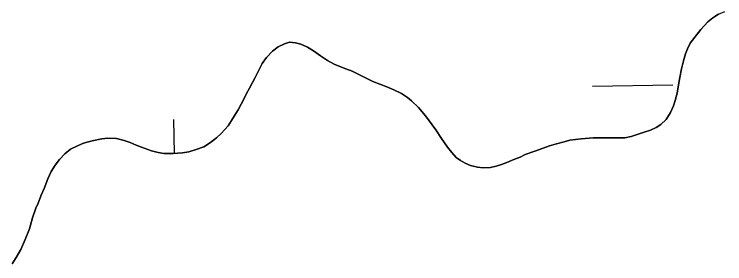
# Model space of a CAD drawing. Extents: x 3887375 to 3925618, y 296674 to 322633.
# Drawn here: x 3922543.6 to 3922826.8, y 313669 to 313768.4 of the extents above; entities that cross this region are included whole.
import ezdxf

# ---------------------------------------------------------------- set-up
doc = ezdxf.new("R2010")
doc.units = 0
doc.layers.add('V-TOPO-SHOR', color=7, linetype='Continuous')
doc.layers.add('V-WETL-SWMP', color=7, linetype='Continuous')

msp = doc.modelspace()

# ---------------------------------------------------------------- linework, layer by layer
at = {"layer": 'V-TOPO-SHOR'}
for points in [[(3922808.37, 313740.33), (3922808.85, 313743.26), (3922809.59, 313746.64), (3922810.42, 313749.83), (3922811.16, 313752.6), (3922811.91, 313754.68), (3922813.01, 313756.85), (3922814.88, 313759.36), (3922817.34, 313762.41), (3922820.07, 313765.37), (3922822.12, 313767.03), (3922824.35, 313768.43), (3922826.83, 313769.58)], [(3922571.15, 313717.03), (3922574.58, 313718.01), (3922578.54, 313718.83), (3922580.86, 313719.11), (3922584.31, 313718.98), (3922587.34, 313718.15), (3922589.85, 313717.32), (3922592.19, 313716.31), (3922595.3, 313715.05), (3922598.33, 313714.05), (3922600.92, 313713.39), (3922603.25, 313712.98), (3922606.96, 313712.94), (3922610.67, 313713.24), (3922613.16, 313713.61), (3922616.08, 313714.5), (3922619.17, 313715.66), (3922621.83, 313717.41), (3922624.22, 313719.25), (3922626.01, 313720.99), (3922627.54, 313722.47), (3922628.91, 313723.95), (3922630.18, 313726.12), (3922631.19, 313727.86), (3922632.89, 313730.29), (3922634.07, 313732.63), (3922635.25, 313734.88), (3922636.18, 313736.88), (3922637.36, 313739.05), (3922638.54, 313741.21), (3922639.64, 313743.21), (3922640.91, 313745.89), (3922642.43, 313748.76), (3922644.12, 313751.19), (3922646.51, 313753.71), (3922648.73, 313755.38), (3922651.3, 313756.7), (3922653.36, 313757.32), (3922655.69, 313757.09), (3922657.85, 313756.51), (3922660.45, 313755.33), (3922662.89, 313753.81), (3922665.66, 313751.86), (3922668.44, 313749.99), (3922671.05, 313748.55), (3922673.38, 313747.55), (3922675.72, 313746.71), (3922678.32, 313745.7), (3922680.4, 313744.69), (3922683.08, 313743.34), (3922686.47, 313741.66), (3922689.32, 313740.57), (3922692.09, 313739.48), (3922694.86, 313738.3), (3922697.9, 313736.87), (3922700.33, 313735.26), (3922701.98, 313733.9), (3922704.68, 313731.26), (3922707.56, 313727.92), (3922710.19, 313724.42), (3922711.59, 313722.37), (3922713.95, 313718.94), (3922716.23, 313715.52), (3922717.98, 313713.39), (3922719.81, 313711.42), (3922721.47, 313710.15), (3922723.29, 313709.05), (3922725.45, 313708.21), (3922728.3, 313707.55), (3922730.55, 313707.23), (3922733.39, 313707.44), (3922735.71, 313707.89), (3922737.86, 313708.52), (3922740.01, 313709.32), (3922742.75, 313710.64), (3922745.24, 313711.53), (3922747.3, 313712.5), (3922751.08, 313713.92), (3922754.42, 313715.08), (3922756.91, 313716.06), (3922759.75, 313716.86), (3922762.76, 313717.67), (3922765.08, 313718.22), (3922769.55, 313718.87), (3922774.38, 313719.18), (3922778.69, 313719.14), (3922781.79, 313719.18), (3922784.12, 313719.2), (3922786.96, 313719.23), (3922789.46, 313719.78), (3922791.95, 313720.49), (3922794.69, 313721.47), (3922797.19, 313722.28), (3922799.5, 313723.34), (3922801.3, 313724.48), (3922803.52, 313726.48), (3922805.21, 313729.26), (3922806.39, 313731.95), (3922807.06, 313734.02), (3922807.8, 313737.05), (3922808.37, 313740.33)], [(3922542.8, 313669.04), (3922544.32, 313671.56), (3922546.18, 313674.68), (3922547.95, 313678.76), (3922549.63, 313682.91), (3922550.87, 313687.32), (3922552.21, 313691.13), (3922553.05, 313693.21), (3922554.3, 313696.32), (3922555.48, 313699.09), (3922556.91, 313702.82), (3922558.34, 313705.76), (3922559.95, 313708.28), (3922561.65, 313710.63), (3922563.69, 313712.89), (3922566, 313714.73), (3922568.83, 313716.05), (3922571.15, 313717.03)]]:
    msp.add_lwpolyline(points, dxfattribs=at)
at = {"layer": 'V-WETL-SWMP'}
for p, q in [((3922822.12, 313767.03), (3922820.07, 313765.37)), ((3922824.35, 313768.43), (3922822.12, 313767.03)), ((3922820.07, 313765.37), (3922817.34, 313762.41)), ((3922817.34, 313762.41), (3922814.88, 313759.36)), ((3922814.88, 313759.36), (3922813.01, 313756.84)), ((3922651.3, 313756.7), (3922648.73, 313755.38)), ((3922653.36, 313757.32), (3922651.3, 313756.7)), ((3922655.69, 313757.09), (3922653.36, 313757.32)), ((3922657.86, 313756.51), (3922655.69, 313757.09)), ((3922660.46, 313755.33), (3922657.86, 313756.51)), ((3922813.01, 313756.84), (3922811.91, 313754.68)), ((3922646.51, 313753.71), (3922644.12, 313751.19)), ((3922648.73, 313755.38), (3922646.51, 313753.71)), ((3922662.89, 313753.81), (3922660.46, 313755.33)), ((3922665.67, 313751.86), (3922662.89, 313753.81)), ((3922811.16, 313752.6), (3922810.42, 313749.83)), ((3922811.91, 313754.68), (3922811.16, 313752.6)), ((3922644.12, 313751.19), (3922642.43, 313748.76)), ((3922668.44, 313749.99), (3922665.67, 313751.86)), ((3922671.05, 313748.55), (3922668.44, 313749.99)), ((3922810.42, 313749.83), (3922809.59, 313746.64)), ((3922642.43, 313748.76), (3922640.91, 313745.9)), ((3922673.38, 313747.55), (3922671.05, 313748.55)), ((3922675.72, 313746.71), (3922673.38, 313747.55)), ((3922640.91, 313745.9), (3922639.64, 313743.21)), ((3922678.32, 313745.7), (3922675.72, 313746.71)), ((3922680.4, 313744.69), (3922678.32, 313745.7)), ((3922683.08, 313743.34), (3922680.4, 313744.69)), ((3922809.59, 313746.64), (3922808.85, 313743.26)), ((3922639.64, 313743.21), (3922638.54, 313741.21)), ((3922686.46, 313741.66), (3922683.08, 313743.34)), ((3922689.32, 313740.57), (3922686.46, 313741.66)), ((3922808.85, 313743.26), (3922808.37, 313740.33)), ((3922637.36, 313739.05), (3922636.18, 313736.88)), ((3922638.54, 313741.21), (3922637.36, 313739.05)), ((3922692.09, 313739.48), (3922689.32, 313740.57)), ((3922694.86, 313738.3), (3922692.09, 313739.48)), ((3922774.11, 313739.73), (3922806.11, 313740.28)), ((3922808.37, 313740.33), (3922807.8, 313737.05)), ((3922636.18, 313736.88), (3922635.25, 313734.88)), ((3922697.9, 313736.87), (3922694.86, 313738.3)), ((3922700.33, 313735.26), (3922697.9, 313736.87)), ((3922807.8, 313737.05), (3922807.06, 313734.02)), ((3922635.25, 313734.88), (3922634.07, 313732.63)), ((3922701.98, 313733.9), (3922700.33, 313735.26)), ((3922704.68, 313731.26), (3922701.98, 313733.9)), ((3922807.06, 313734.02), (3922806.39, 313731.95)), ((3922632.89, 313730.29), (3922631.19, 313727.86)), ((3922634.07, 313732.63), (3922632.89, 313730.29)), ((3922707.56, 313727.92), (3922704.68, 313731.26)), ((3922806.39, 313731.95), (3922805.21, 313729.26)), ((3922631.19, 313727.86), (3922630.18, 313726.12)), ((3922710.19, 313724.42), (3922707.56, 313727.92)), ((3922805.21, 313729.26), (3922803.52, 313726.48)), ((3922607.48, 313712.98), (3922607.25, 313726.44)), ((3922630.18, 313726.12), (3922628.91, 313723.95)), ((3922711.59, 313722.37), (3922710.19, 313724.42)), ((3922801.3, 313724.48), (3922799.5, 313723.34)), ((3922803.52, 313726.48), (3922801.3, 313724.48)), ((3922627.54, 313722.47), (3922626.01, 313720.99)), ((3922628.91, 313723.95), (3922627.54, 313722.47)), ((3922713.95, 313718.94), (3922711.59, 313722.37)), ((3922794.7, 313721.47), (3922791.95, 313720.49)), ((3922797.19, 313722.28), (3922794.7, 313721.47)), ((3922799.5, 313723.34), (3922797.19, 313722.28)), ((3922578.54, 313718.83), (3922574.58, 313718.01)), ((3922580.86, 313719.11), (3922578.54, 313718.83)), ((3922584.31, 313718.98), (3922580.86, 313719.11)), ((3922587.34, 313718.15), (3922584.31, 313718.98)), ((3922624.22, 313719.25), (3922621.83, 313717.41)), ((3922626.01, 313720.99), (3922624.22, 313719.25)), ((3922716.23, 313715.52), (3922713.95, 313718.94)), ((3922769.55, 313718.87), (3922765.08, 313718.22)), ((3922774.38, 313719.18), (3922769.55, 313718.87)), ((3922778.69, 313719.14), (3922774.38, 313719.18)), ((3922781.79, 313719.18), (3922778.69, 313719.14)), ((3922784.12, 313719.2), (3922781.79, 313719.18)), ((3922786.96, 313719.23), (3922784.12, 313719.2)), ((3922789.46, 313719.78), (3922786.96, 313719.23)), ((3922791.95, 313720.49), (3922789.46, 313719.78)), ((3922568.83, 313716.05), (3922566, 313714.73)), ((3922571.14, 313717.02), (3922568.83, 313716.05)), ((3922574.58, 313718.01), (3922571.14, 313717.02)), ((3922589.85, 313717.32), (3922587.34, 313718.15)), ((3922592.19, 313716.31), (3922589.85, 313717.32)), ((3922595.3, 313715.05), (3922592.19, 313716.31)), ((3922621.83, 313717.41), (3922619.17, 313715.66)), ((3922756.91, 313716.06), (3922754.42, 313715.08)), ((3922759.75, 313716.86), (3922756.91, 313716.06)), ((3922762.76, 313717.67), (3922759.75, 313716.86)), ((3922765.08, 313718.22), (3922762.76, 313717.67)), ((3922566, 313714.73), (3922563.69, 313712.89)), ((3922598.33, 313714.05), (3922595.3, 313715.05)), ((3922600.92, 313713.39), (3922598.33, 313714.05)), ((3922603.25, 313712.98), (3922600.92, 313713.39)), ((3922606.96, 313712.94), (3922603.25, 313712.98)), ((3922610.67, 313713.24), (3922606.96, 313712.94)), ((3922613.16, 313713.61), (3922610.67, 313713.24)), ((3922616.08, 313714.5), (3922613.16, 313713.61)), ((3922619.17, 313715.66), (3922616.08, 313714.5)), ((3922717.98, 313713.39), (3922716.23, 313715.52)), ((3922719.81, 313711.42), (3922717.98, 313713.39)), ((3922751.08, 313713.92), (3922747.3, 313712.5)), ((3922754.42, 313715.08), (3922751.08, 313713.92)), ((3922561.65, 313710.63), (3922559.95, 313708.28)), ((3922563.69, 313712.89), (3922561.65, 313710.63)), ((3922721.46, 313710.15), (3922719.81, 313711.42)), ((3922723.29, 313709.05), (3922721.46, 313710.15)), ((3922742.75, 313710.64), (3922740.01, 313709.32)), ((3922745.24, 313711.53), (3922742.75, 313710.64)), ((3922747.3, 313712.5), (3922745.24, 313711.53)), ((3922559.95, 313708.28), (3922558.34, 313705.76)), ((3922725.45, 313708.21), (3922723.29, 313709.05)), ((3922728.3, 313707.55), (3922725.45, 313708.21)), ((3922730.55, 313707.23), (3922728.3, 313707.55)), ((3922733.39, 313707.44), (3922730.55, 313707.23)), ((3922735.71, 313707.89), (3922733.39, 313707.44)), ((3922737.86, 313708.52), (3922735.71, 313707.89)), ((3922740.01, 313709.32), (3922737.86, 313708.52)), ((3922558.34, 313705.76), (3922556.91, 313702.82)), ((3922556.91, 313702.82), (3922555.48, 313699.09)), ((3922555.48, 313699.09), (3922554.31, 313696.32)), ((3922554.31, 313696.32), (3922553.05, 313693.21)), ((3922553.05, 313693.21), (3922552.21, 313691.13)), ((3922552.21, 313691.13), (3922550.87, 313687.32)), ((3922550.87, 313687.32), (3922549.63, 313682.91)), ((3922549.63, 313682.91), (3922547.95, 313678.76)), ((3922547.95, 313678.76), (3922546.18, 313674.68)), ((3922546.18, 313674.68), (3922544.32, 313671.56)), ((3922544.32, 313671.56), (3922542.8, 313669.04))]:
    msp.add_line(p, q, dxfattribs=at)

doc.saveas('drawing.dxf')
